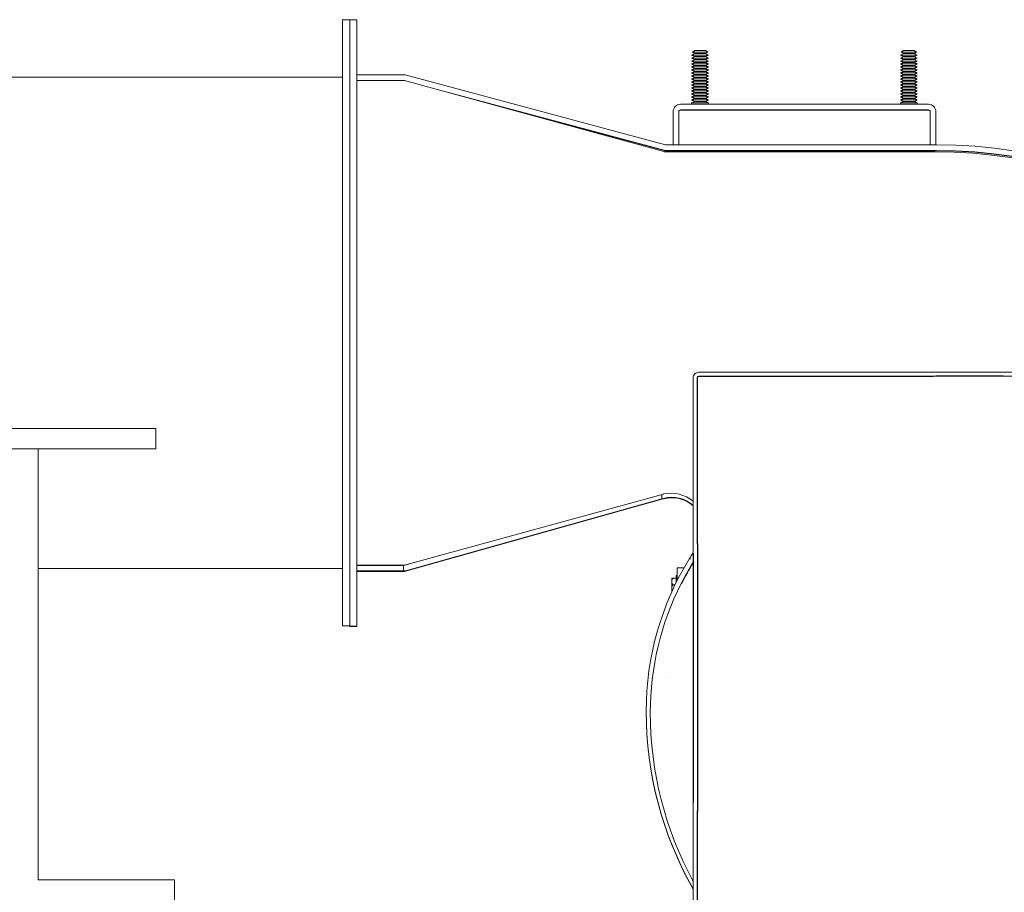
# Model space of a CAD drawing. Header units: inches. Extents: x 1 to 669, y 0 to 417.
# Tile 298 of 317: x 587 to 605, y 257 to 273. Entities that reach past the tile are written whole.
import ezdxf

# ---------------------------------------------------------------- set-up
doc = ezdxf.new("R2010")
doc.units = ezdxf.units.IN
doc.header["$LTSCALE"] = 12
doc.header["$MEASUREMENT"] = 0
doc.layers.get('0').update_dxf_attribs({"linetype": 'CONTINUOUS'})
doc.layers.add('FGR-Removed', color=7, linetype='CONTINUOUS')
doc.layers.add('X', color=1, linetype='CONTINUOUS')

msp = doc.modelspace()

# ---------------------------------------------------------------- linework, layer by layer
at = {"lineweight": 0}
for p, q in [((589.67448, 265.15076), (579.08308, 265.15076)), ((589.67448, 264.77576), (589.67448, 265.15076)), ((579.08308, 264.77576), (589.67448, 264.77576)), ((587.48931, 263.85758), (587.48931, 264.77576)), ((587.48931, 256.77576), (587.48931, 257.23258)), ((587.48931, 256.77576), (590.02125, 256.77576)), ((590.02125, 248.77576), (590.02125, 256.77576))]:
    msp.add_line(p, q, dxfattribs=at)
at = {"layer": 'FGR-Removed', "color": 1}
for p, q in [((605.39535, 266.11945), (604.14581, 266.11945)), ((599.72558, 263.01695), (599.72558, 258.04147)), ((599.64558, 262.83974), (599.64558, 258.21075))]:
    msp.add_line(p, q, dxfattribs=at)
at = {"layer": 'FGR-Removed', "lineweight": 0}
msp.add_line((587.48931, 257.23258), (587.48931, 263.85758), dxfattribs=at)
at = {"layer": 'FGR-Removed', "color": 1}
msp.add_arc((604.15864, 259.90711), 5.29056, 148.543819, 153.466437, dxfattribs=at)
at = {"layer": 'X', "lineweight": 0}
for p, q in [((593.13875, 272.73826), (593.13875, 261.48826)), ((593.27325, 272.73826), (593.13875, 272.73826)), ((593.27325, 272.73826), (593.27325, 266.24849)), ((593.27325, 272.73295), (593.40775, 272.73295)), ((593.40775, 261.48295), (593.40775, 272.73295)), ((599.67325, 272.11008), (599.61725, 272.08232)), ((599.67325, 272.05457), (599.61725, 272.08232)), ((599.62135, 272.08029), (599.61725, 272.07826)), ((599.66915, 272.05253), (599.61725, 272.07826)), ((599.67325, 272.05457), (599.61725, 272.02681)), ((599.67325, 271.99905), (599.61725, 272.02681)), ((599.62135, 272.02478), (599.61725, 272.02274)), ((599.67325, 272.16559), (599.63197, 272.13784)), ((599.67325, 272.11008), (599.63197, 272.13784)), ((599.63499, 272.1358), (599.63197, 272.13377)), ((599.66977, 272.10835), (599.63197, 272.13377)), ((599.77325, 272.16636), (599.67384, 272.1656)), ((599.77325, 272.16636), (599.87265, 272.1656)), ((599.87324, 272.16559), (599.91453, 272.13784)), ((599.87324, 272.11008), (599.91453, 272.13784)), ((599.87324, 272.11008), (599.92924, 272.08232)), ((599.87324, 272.05457), (599.92924, 272.08232)), ((599.87324, 272.05457), (599.92924, 272.02681)), ((599.87324, 271.99905), (599.92924, 272.02681)), ((599.87672, 272.10835), (599.91453, 272.13377)), ((599.87734, 272.05253), (599.92924, 272.07826)), ((599.9115, 272.1358), (599.91453, 272.13377)), ((599.92514, 272.08029), (599.92924, 272.07826)), ((599.92514, 272.02478), (599.92924, 272.02274)), ((603.54825, 272.11008), (603.49225, 272.08232)), ((603.54825, 272.05457), (603.49225, 272.08232)), ((603.49635, 272.08029), (603.49225, 272.07826)), ((603.54415, 272.05253), (603.49225, 272.07826)), ((603.54825, 272.05457), (603.49225, 272.02681)), ((603.54825, 271.99905), (603.49225, 272.02681)), ((603.49635, 272.02478), (603.49225, 272.02274)), ((603.54825, 272.16559), (603.50697, 272.13784)), ((603.54825, 272.11008), (603.50697, 272.13784)), ((603.50999, 272.1358), (603.50697, 272.13377)), ((603.54477, 272.10835), (603.50697, 272.13377)), ((603.64825, 272.16636), (603.54884, 272.1656)), ((603.64825, 272.16636), (603.74765, 272.1656)), ((603.74824, 272.16559), (603.78953, 272.13784)), ((603.74824, 272.11008), (603.78953, 272.13784)), ((603.74824, 272.11008), (603.80424, 272.08232)), ((603.74824, 272.05457), (603.80424, 272.08232)), ((603.74824, 272.05457), (603.80424, 272.02681)), ((603.74824, 271.99905), (603.80424, 272.02681)), ((603.75172, 272.10835), (603.78953, 272.13377)), ((603.75234, 272.05253), (603.80424, 272.07826)), ((603.7865, 272.1358), (603.78953, 272.13377)), ((603.80014, 272.08029), (603.80424, 272.07826)), ((603.80014, 272.02478), (603.80424, 272.02274)), ((599.66915, 271.99702), (599.61725, 272.02274)), ((599.67325, 271.99905), (599.61725, 271.9713)), ((599.67325, 271.94354), (599.61725, 271.9713)), ((599.62135, 271.96926), (599.61725, 271.96723)), ((599.66915, 271.94151), (599.61725, 271.96723)), ((599.67325, 271.94354), (599.61725, 271.91579)), ((599.67325, 271.88803), (599.61725, 271.91579)), ((599.62135, 271.91375), (599.61725, 271.91172)), ((599.66915, 271.88599), (599.61725, 271.91172)), ((599.67325, 271.88803), (599.61725, 271.86027)), ((599.67325, 271.83252), (599.61725, 271.86027)), ((599.62135, 271.85824), (599.61725, 271.8562)), ((599.66915, 271.83048), (599.61725, 271.8562)), ((599.87324, 271.99905), (599.92924, 271.9713)), ((599.87324, 271.94354), (599.92924, 271.9713)), ((599.87324, 271.94354), (599.92924, 271.91579)), ((599.87324, 271.88803), (599.92924, 271.91579)), ((599.87324, 271.88803), (599.92924, 271.86027)), ((599.87324, 271.83252), (599.92924, 271.86027)), ((599.87734, 271.99702), (599.92924, 272.02274)), ((599.87734, 271.94151), (599.92924, 271.96723)), ((599.87734, 271.88599), (599.92924, 271.91172)), ((599.87734, 271.83048), (599.92924, 271.8562)), ((599.92514, 271.96926), (599.92924, 271.96723)), ((599.92514, 271.91375), (599.92924, 271.91172)), ((599.92514, 271.85824), (599.92924, 271.8562)), ((603.54415, 271.99702), (603.49225, 272.02274)), ((603.54825, 271.99905), (603.49225, 271.9713)), ((603.54825, 271.94354), (603.49225, 271.9713)), ((603.49635, 271.96926), (603.49225, 271.96723)), ((603.54415, 271.94151), (603.49225, 271.96723)), ((603.54825, 271.94354), (603.49225, 271.91579)), ((603.54825, 271.88803), (603.49225, 271.91579)), ((603.49635, 271.91375), (603.49225, 271.91172)), ((603.54415, 271.88599), (603.49225, 271.91172)), ((603.54825, 271.88803), (603.49225, 271.86027)), ((603.54825, 271.83252), (603.49225, 271.86027)), ((603.49635, 271.85824), (603.49225, 271.8562)), ((603.54415, 271.83048), (603.49225, 271.8562)), ((603.74824, 271.99905), (603.80424, 271.9713)), ((603.74824, 271.94354), (603.80424, 271.9713)), ((603.74824, 271.94354), (603.80424, 271.91579)), ((603.74824, 271.88803), (603.80424, 271.91579)), ((603.74824, 271.88803), (603.80424, 271.86027)), ((603.74824, 271.83252), (603.80424, 271.86027)), ((603.75234, 271.99702), (603.80424, 272.02274)), ((603.75234, 271.94151), (603.80424, 271.96723)), ((603.75234, 271.88599), (603.80424, 271.91172)), ((603.75234, 271.83048), (603.80424, 271.8562)), ((603.80014, 271.96926), (603.80424, 271.96723)), ((603.80014, 271.91375), (603.80424, 271.91172)), ((603.80014, 271.85824), (603.80424, 271.8562)), ((593.13875, 271.67306), (585.82875, 271.67306)), ((594.26913, 271.71713), (593.40775, 271.71713)), ((594.30429, 271.7125), (599.13468, 270.41777)), ((599.67325, 271.83252), (599.61725, 271.80476)), ((599.67325, 271.777), (599.61725, 271.80476)), ((599.62135, 271.80273), (599.61725, 271.80069)), ((599.66915, 271.77497), (599.61725, 271.80069)), ((599.67325, 271.777), (599.61725, 271.74925)), ((599.67325, 271.72149), (599.61725, 271.74925)), ((599.62135, 271.74721), (599.61725, 271.74518)), ((599.66915, 271.71946), (599.61725, 271.74518)), ((599.67325, 271.72149), (599.61725, 271.69373)), ((599.67325, 271.66598), (599.61725, 271.69373)), ((599.62135, 271.6917), (599.61725, 271.68967)), ((599.66915, 271.66394), (599.61725, 271.68967)), ((599.67325, 271.66598), (599.61725, 271.63822)), ((599.87324, 271.83252), (599.92924, 271.80476)), ((599.87324, 271.777), (599.92924, 271.80476)), ((599.87324, 271.777), (599.92924, 271.74925)), ((599.87324, 271.72149), (599.92924, 271.74925)), ((599.87324, 271.72149), (599.92924, 271.69373)), ((599.87324, 271.66598), (599.92924, 271.69373)), ((599.87324, 271.66598), (599.92924, 271.63822)), ((599.87734, 271.77497), (599.92924, 271.80069)), ((599.87734, 271.71946), (599.92924, 271.74518)), ((599.87734, 271.66394), (599.92924, 271.68967)), ((599.92514, 271.80273), (599.92924, 271.80069)), ((599.92514, 271.74721), (599.92924, 271.74518)), ((599.92514, 271.6917), (599.92924, 271.68967)), ((603.54825, 271.83252), (603.49225, 271.80476)), ((603.54825, 271.777), (603.49225, 271.80476)), ((603.49635, 271.80273), (603.49225, 271.80069)), ((603.54415, 271.77497), (603.49225, 271.80069)), ((603.54825, 271.777), (603.49225, 271.74925)), ((603.54825, 271.72149), (603.49225, 271.74925)), ((603.49635, 271.74721), (603.49225, 271.74518)), ((603.54415, 271.71946), (603.49225, 271.74518)), ((603.54825, 271.72149), (603.49225, 271.69373)), ((603.54825, 271.66598), (603.49225, 271.69373)), ((603.49635, 271.6917), (603.49225, 271.68967)), ((603.54415, 271.66394), (603.49225, 271.68967)), ((603.54825, 271.66598), (603.49225, 271.63822)), ((603.74824, 271.83252), (603.80424, 271.80476)), ((603.74824, 271.777), (603.80424, 271.80476)), ((603.74824, 271.777), (603.80424, 271.74925)), ((603.74824, 271.72149), (603.80424, 271.74925)), ((603.74824, 271.72149), (603.80424, 271.69373)), ((603.74824, 271.66598), (603.80424, 271.69373)), ((603.74824, 271.66598), (603.80424, 271.63822)), ((603.75234, 271.77497), (603.80424, 271.80069)), ((603.75234, 271.71946), (603.80424, 271.74518)), ((603.75234, 271.66394), (603.80424, 271.68967)), ((603.80014, 271.80273), (603.80424, 271.80069)), ((603.80014, 271.74721), (603.80424, 271.74518)), ((603.80014, 271.6917), (603.80424, 271.68967)), ((594.26913, 271.61253), (593.40775, 271.61253)), ((594.26996, 271.61252), (593.40775, 271.61252)), ((594.29061, 271.61162), (599.10304, 270.28974)), ((599.67325, 271.61046), (599.61725, 271.63822)), ((599.62135, 271.63619), (599.61725, 271.63415)), ((599.66915, 271.60843), (599.61725, 271.63415)), ((599.67325, 271.61046), (599.61725, 271.58271)), ((599.67325, 271.55495), (599.61725, 271.58271)), ((599.62135, 271.58067), (599.61725, 271.57864)), ((599.66915, 271.55292), (599.61725, 271.57864)), ((599.67325, 271.55495), (599.61725, 271.5272)), ((599.67325, 271.49944), (599.61725, 271.52719)), ((599.62135, 271.52516), (599.61725, 271.52313)), ((599.66915, 271.4974), (599.61725, 271.52313)), ((599.67325, 271.49944), (599.61725, 271.47168)), ((599.87324, 271.61046), (599.92924, 271.63822)), ((599.87324, 271.61046), (599.92924, 271.58271)), ((599.87324, 271.55495), (599.92924, 271.58271)), ((599.87324, 271.55495), (599.92924, 271.5272)), ((599.87324, 271.49944), (599.92924, 271.52719)), ((599.87324, 271.49944), (599.92924, 271.47168)), ((599.87734, 271.60843), (599.92924, 271.63415)), ((599.87734, 271.55292), (599.92924, 271.57864)), ((599.87734, 271.4974), (599.92924, 271.52313)), ((599.92514, 271.63619), (599.92924, 271.63415)), ((599.92514, 271.58067), (599.92924, 271.57864)), ((599.92514, 271.52516), (599.92924, 271.52313)), ((603.54825, 271.61046), (603.49225, 271.63822)), ((603.49635, 271.63619), (603.49225, 271.63415)), ((603.54415, 271.60843), (603.49225, 271.63415)), ((603.54825, 271.61046), (603.49225, 271.58271)), ((603.54825, 271.55495), (603.49225, 271.58271)), ((603.49635, 271.58067), (603.49225, 271.57864)), ((603.54415, 271.55292), (603.49225, 271.57864)), ((603.54825, 271.55495), (603.49225, 271.5272)), ((603.54825, 271.49944), (603.49225, 271.52719)), ((603.49635, 271.52516), (603.49225, 271.52313)), ((603.54415, 271.4974), (603.49225, 271.52313)), ((603.54825, 271.49944), (603.49225, 271.47168)), ((603.74824, 271.61046), (603.80424, 271.63822)), ((603.74824, 271.61046), (603.80424, 271.58271)), ((603.74824, 271.55495), (603.80424, 271.58271)), ((603.74824, 271.55495), (603.80424, 271.5272)), ((603.74824, 271.49944), (603.80424, 271.52719)), ((603.74824, 271.49944), (603.80424, 271.47168)), ((603.75234, 271.60843), (603.80424, 271.63415)), ((603.75234, 271.55292), (603.80424, 271.57864)), ((603.75234, 271.4974), (603.80424, 271.52313)), ((603.80014, 271.63619), (603.80424, 271.63415)), ((603.80014, 271.58067), (603.80424, 271.57864)), ((603.80014, 271.52516), (603.80424, 271.52313)), ((594.85503, 271.45659), (599.10761, 270.31674)), ((599.67325, 271.44393), (599.61725, 271.47168)), ((599.62135, 271.46965), (599.61725, 271.46761)), ((599.66915, 271.44189), (599.61725, 271.46761)), ((599.67325, 271.44393), (599.61725, 271.41617)), ((599.67325, 271.38841), (599.61725, 271.41617)), ((599.62135, 271.41414), (599.61725, 271.4121)), ((599.66915, 271.38638), (599.61725, 271.4121)), ((599.67325, 271.38841), (599.61725, 271.36066)), ((599.67325, 271.3329), (599.61725, 271.36066)), ((599.62135, 271.35862), (599.61725, 271.35659)), ((599.66915, 271.33087), (599.61725, 271.35659)), ((599.67325, 271.3329), (599.61725, 271.30514)), ((599.67325, 271.27739), (599.61725, 271.30514)), ((599.62135, 271.30311), (599.61725, 271.30108)), ((599.66915, 271.27535), (599.61725, 271.30108)), ((599.87324, 271.44393), (599.92924, 271.47168)), ((599.87324, 271.44393), (599.92924, 271.41617)), ((599.87324, 271.38841), (599.92924, 271.41617)), ((599.87324, 271.38841), (599.92924, 271.36066)), ((599.87324, 271.3329), (599.92924, 271.36066)), ((599.87324, 271.3329), (599.92924, 271.30514)), ((599.87324, 271.27739), (599.92924, 271.30514)), ((599.87734, 271.44189), (599.92924, 271.46761)), ((599.87734, 271.38638), (599.92924, 271.4121)), ((599.87734, 271.33087), (599.92924, 271.35659)), ((599.87734, 271.27535), (599.92924, 271.30108)), ((599.92514, 271.46965), (599.92924, 271.46761)), ((599.92514, 271.41414), (599.92924, 271.4121)), ((599.92514, 271.35862), (599.92924, 271.35659)), ((599.92514, 271.30311), (599.92924, 271.30108)), ((603.54825, 271.44393), (603.49225, 271.47168)), ((603.49635, 271.46965), (603.49225, 271.46761)), ((603.54415, 271.44189), (603.49225, 271.46761)), ((603.54825, 271.44393), (603.49225, 271.41617)), ((603.54825, 271.38841), (603.49225, 271.41617)), ((603.49635, 271.41414), (603.49225, 271.4121)), ((603.54415, 271.38638), (603.49225, 271.4121)), ((603.54825, 271.38841), (603.49225, 271.36066)), ((603.54825, 271.3329), (603.49225, 271.36066)), ((603.49635, 271.35862), (603.49225, 271.35659)), ((603.54415, 271.33087), (603.49225, 271.35659)), ((603.54825, 271.3329), (603.49225, 271.30514)), ((603.54825, 271.27739), (603.49225, 271.30514)), ((603.49635, 271.30311), (603.49225, 271.30108)), ((603.54415, 271.27535), (603.49225, 271.30108)), ((603.74824, 271.44393), (603.80424, 271.47168)), ((603.74824, 271.44393), (603.80424, 271.41617)), ((603.74824, 271.38841), (603.80424, 271.41617)), ((603.74824, 271.38841), (603.80424, 271.36066)), ((603.74824, 271.3329), (603.80424, 271.36066)), ((603.74824, 271.3329), (603.80424, 271.30514)), ((603.74824, 271.27739), (603.80424, 271.30514)), ((603.75234, 271.44189), (603.80424, 271.46761)), ((603.75234, 271.38638), (603.80424, 271.4121)), ((603.75234, 271.33087), (603.80424, 271.35659)), ((603.75234, 271.27535), (603.80424, 271.30108)), ((603.80014, 271.46965), (603.80424, 271.46761)), ((603.80014, 271.41414), (603.80424, 271.4121)), ((603.80014, 271.35862), (603.80424, 271.35659)), ((603.80014, 271.30311), (603.80424, 271.30108)), ((599.10761, 270.30985), (595.97418, 271.14918)), ((599.4091, 271.16777), (604.0124, 271.16777)), ((599.67325, 271.27739), (599.61725, 271.24963)), ((599.67325, 271.22187), (599.61725, 271.24963)), ((599.62135, 271.2476), (599.61725, 271.24556)), ((599.66915, 271.21984), (599.61725, 271.24556)), ((599.67325, 271.22187), (599.61725, 271.19412)), ((599.61725, 271.19412), (599.61725, 271.16777)), ((599.87324, 271.27739), (599.92924, 271.24963)), ((599.87324, 271.22187), (599.92924, 271.24963)), ((599.87324, 271.22187), (599.92924, 271.19412)), ((599.87734, 271.21984), (599.92924, 271.24556)), ((599.92514, 271.2476), (599.92924, 271.24556)), ((599.92925, 271.19412), (599.92925, 271.16777)), ((603.54825, 271.27739), (603.49225, 271.24963)), ((603.54825, 271.22187), (603.49225, 271.24963)), ((603.49635, 271.2476), (603.49225, 271.24556)), ((603.54415, 271.21984), (603.49225, 271.24556)), ((603.54825, 271.22187), (603.49225, 271.19412)), ((603.49225, 271.19412), (603.49225, 271.16777)), ((603.74824, 271.27739), (603.80424, 271.24963)), ((603.74824, 271.22187), (603.80424, 271.24963)), ((603.74824, 271.22187), (603.80424, 271.19412)), ((603.75234, 271.21984), (603.80424, 271.24556)), ((603.80014, 271.2476), (603.80424, 271.24556)), ((603.80425, 271.19412), (603.80425, 271.16777)), ((599.27325, 270.41777), (599.27325, 271.03192)), ((599.37785, 270.41777), (599.37785, 271.03192)), ((599.4091, 271.06317), (604.0124, 271.06317)), ((599.4091, 271.05629), (604.0124, 271.05629)), ((604.04365, 271.03192), (604.04365, 270.41777)), ((604.14825, 271.03192), (604.14825, 270.41777)), ((599.14274, 270.41671), (604.15864, 270.41671)), ((599.27325, 270.41777), (599.27325, 270.41671)), ((599.27325, 270.41777), (599.37785, 270.41777)), ((599.37785, 270.41777), (599.37785, 270.41671)), ((604.04365, 270.41777), (604.14825, 270.41777)), ((604.04365, 270.41777), (604.04365, 270.41671)), ((604.14825, 270.41777), (604.14825, 270.41671)), ((604.13008, 270.28603), (599.10958, 270.28603)), ((599.14274, 270.31211), (604.15864, 270.31211)), ((599.14274, 270.30523), (604.15864, 270.30523)), ((593.27325, 261.48295), (593.27325, 266.24849)), ((609.79088, 266.19415), (599.75028, 266.19415)), ((599.64558, 266.08945), (599.64558, 262.84766)), ((599.72028, 266.08945), (599.72028, 263.00617)), ((599.72558, 266.11415), (599.72558, 263.01695)), ((604.10009, 266.11415), (599.72558, 266.11415)), ((604.14581, 266.11945), (599.75028, 266.11945)), ((609.79088, 266.11945), (605.39535, 266.11945)), ((599.09553, 263.93451), (594.29055, 262.61342)), ((599.06583, 263.84373), (594.33045, 262.51441)), ((594.33045, 262.50668), (599.06583, 263.83684)), ((599.06583, 263.92634), (599.06583, 263.84373)), ((599.09462, 263.85181), (599.06583, 263.84373)), ((599.06583, 263.83684), (599.09462, 263.84492)), ((599.10209, 263.93825), (599.10209, 263.93824)), ((599.5771, 262.73805), (599.59317, 262.72813)), ((599.5771, 262.73805), (599.59317, 262.72813)), ((593.13875, 262.55346), (587.48931, 262.55346)), ((593.40775, 262.61253), (594.2699, 262.61252)), ((593.40775, 262.61243), (594.2699, 262.61243)), ((594.26838, 262.61046), (593.40775, 262.61046)), ((594.26838, 262.50586), (594.26838, 262.61046)), ((594.2699, 262.61243), (594.2699, 262.61252)), ((594.56127, 262.68785), (594.30217, 262.61512)), ((599.34679, 262.56413), (599.34679, 262.32596)), ((599.47409, 262.56413), (599.34679, 262.56413)), ((594.26838, 262.50586), (593.40775, 262.50586)), ((594.26838, 262.49813), (593.40775, 262.49813)), ((599.24929, 262.31066), (599.24929, 262.37014)), ((599.27628, 262.37313), (599.32829, 262.37313)), ((599.32829, 262.2888), (599.32829, 262.42207)), ((599.32829, 262.42207), (599.34679, 262.42207)), ((599.24929, 262.18566), (599.24929, 262.31066)), ((599.24929, 262.12605), (599.24929, 262.18566)), ((599.27628, 262.24819), (599.30848, 262.24819)), ((599.24929, 262.126), (599.24929, 262.12605)), ((599.24929, 262.12406), (599.24929, 262.126)), ((599.24929, 262.12401), (599.24929, 262.12406)), ((593.27325, 261.48826), (593.13875, 261.48826)), ((593.27325, 261.47356), (593.27325, 261.48295)), ((593.27325, 261.48295), (593.40775, 261.48295)), ((593.27325, 261.47356), (593.40775, 261.47356)), ((593.40775, 261.47356), (593.40775, 261.48295)), ((599.14558, 260.52915), (599.14558, 260.52926)), ((598.77304, 259.90711), (598.77304, 259.90023)), ((598.84908, 259.87903), (598.84908, 259.87903)), ((599.64558, 258.21075), (599.64558, 254.94499)), ((599.72028, 258.05224), (599.72028, 254.94499)), ((599.72558, 258.04147), (599.72558, 254.94499))]:
    msp.add_line(p, q, dxfattribs=at)
for centre, major_axis, ratio, start_param, end_param in [((599.77325, 272.08232), (-0.156, 0), 0.00083443, -1.57079633, 0.00168363), ((599.77325, 272.02681), (-0.156, 0), 0.00083443, -1.57079633, 0.00168363), ((599.77325, 272.07826), (-0.156, 0), 0.00083443, -0.32414271, 0.00168363), ((599.77325, 272.13784), (-0.14128, 0), 0.00083443, -1.57079633, 0.00124112), ((599.77325, 272.13377), (-0.14128, 0), 0.00083443, -0.29247667, 0.00124112), ((599.77325, 272.16559), (-0.1, 0), 0.00083443, -1.57079633, -0.00124112), ((599.77325, 272.11008), (-0.1, 0), 0.00083443, -1.57079633, -0.00168363), ((599.77325, 272.05457), (-0.1, 0), 0.00083443, -1.57079633, -0.00168363), ((599.77325, 272.16559), (0.1, 0), 0.00083443, 0.00124112, 1.57079633), ((599.77325, 272.13784), (0.14128, 0), 0.00083443, -0.00124112, 1.57079633), ((599.77325, 272.11008), (0.1, 0), 0.00083443, 0.00168363, 1.57079633), ((599.77325, 272.08232), (0.156, 0), 0.00083443, -0.00168363, 1.57079633), ((599.77325, 272.05457), (0.1, 0), 0.00083443, 0.00168363, 1.57079633), ((599.77325, 272.02681), (0.156, 0), 0.00083443, -0.00168363, 1.57079633), ((599.77325, 272.13377), (0.14128, 0), 0.00083443, -0.00124112, 0.29247667), ((599.77325, 272.07826), (0.156, 0), 0.00083443, -0.00168363, 0.32414271), ((603.64825, 272.08232), (-0.156, 0), 0.00083443, -1.57079633, 0.00168363), ((603.64825, 272.02681), (-0.156, 0), 0.00083443, -1.57079633, 0.00168363), ((603.64825, 272.07826), (-0.156, 0), 0.00083443, -0.32414271, 0.00168363), ((603.64825, 272.13784), (-0.14128, 0), 0.00083443, -1.57079633, 0.00124112), ((603.64825, 272.13377), (-0.14128, 0), 0.00083443, -0.29247667, 0.00124112), ((603.64825, 272.16559), (-0.1, 0), 0.00083443, -1.57079633, -0.00124112), ((603.64825, 272.11008), (-0.1, 0), 0.00083443, -1.57079633, -0.00168363), ((603.64825, 272.05457), (-0.1, 0), 0.00083443, -1.57079633, -0.00168363), ((603.64825, 272.16559), (0.1, 0), 0.00083443, 0.00124112, 1.57079633), ((603.64825, 272.13784), (0.14128, 0), 0.00083443, -0.00124112, 1.57079633), ((603.64825, 272.11008), (0.1, 0), 0.00083443, 0.00168363, 1.57079633), ((603.64825, 272.08232), (0.156, 0), 0.00083443, -0.00168363, 1.57079633), ((603.64825, 272.05457), (0.1, 0), 0.00083443, 0.00168363, 1.57079633), ((603.64825, 272.02681), (0.156, 0), 0.00083443, -0.00168363, 1.57079633), ((603.64825, 272.13377), (0.14128, 0), 0.00083443, -0.00124112, 0.29247667), ((603.64825, 272.07826), (0.156, 0), 0.00083443, -0.00168363, 0.32414271), ((599.77325, 271.9713), (-0.156, 0), 0.00083443, -1.57079633, 0.00168363), ((599.77325, 271.91579), (-0.156, 0), 0.00083443, -1.57079633, 0.00168363), ((599.77325, 271.86027), (-0.156, 0), 0.00083443, -1.57079633, 0.00168363), ((599.77325, 272.02274), (-0.156, 0), 0.00083443, -0.32414271, 0.00168363), ((599.77325, 271.96723), (-0.156, 0), 0.00083443, -0.32414271, 0.00168363), ((599.77325, 271.91172), (-0.156, 0), 0.00083443, -0.32414271, 0.00168363), ((599.77325, 271.8562), (-0.156, 0), 0.00083443, -0.32414271, 0.00168363), ((599.77325, 271.99905), (-0.1, 0), 0.00083443, -1.57079633, -0.00168363), ((599.77325, 271.94354), (-0.1, 0), 0.00083443, -1.57079633, -0.00168363), ((599.77325, 271.88803), (-0.1, 0), 0.00083443, -1.57079633, -0.00168363), ((599.77325, 271.99905), (0.1, 0), 0.00083443, 0.00168363, 1.57079633), ((599.77325, 271.9713), (0.156, 0), 0.00083443, -0.00168363, 1.57079633), ((599.77325, 271.94354), (0.1, 0), 0.00083443, 0.00168363, 1.57079633), ((599.77325, 271.91579), (0.156, 0), 0.00083443, -0.00168363, 1.57079633), ((599.77325, 271.88803), (0.1, 0), 0.00083443, 0.00168363, 1.57079633), ((599.77325, 271.86027), (0.156, 0), 0.00083443, -0.00168363, 1.57079633), ((599.77325, 272.02274), (0.156, 0), 0.00083443, -0.00168363, 0.32414271), ((599.77325, 271.96723), (0.156, 0), 0.00083443, -0.00168363, 0.32414271), ((599.77325, 271.91172), (0.156, 0), 0.00083443, -0.00168363, 0.32414271), ((599.77325, 271.8562), (0.156, 0), 0.00083443, -0.00168363, 0.32414271), ((603.64825, 271.9713), (-0.156, 0), 0.00083443, -1.57079633, 0.00168363), ((603.64825, 271.91579), (-0.156, 0), 0.00083443, -1.57079633, 0.00168363), ((603.64825, 271.86027), (-0.156, 0), 0.00083443, -1.57079633, 0.00168363), ((603.64825, 272.02274), (-0.156, 0), 0.00083443, -0.32414271, 0.00168363), ((603.64825, 271.96723), (-0.156, 0), 0.00083443, -0.32414271, 0.00168363), ((603.64825, 271.91172), (-0.156, 0), 0.00083443, -0.32414271, 0.00168363), ((603.64825, 271.8562), (-0.156, 0), 0.00083443, -0.32414271, 0.00168363), ((603.64825, 271.99905), (-0.1, 0), 0.00083443, -1.57079633, -0.00168363), ((603.64825, 271.94354), (-0.1, 0), 0.00083443, -1.57079633, -0.00168363), ((603.64825, 271.88803), (-0.1, 0), 0.00083443, -1.57079633, -0.00168363), ((603.64825, 271.99905), (0.1, 0), 0.00083443, 0.00168363, 1.57079633), ((603.64825, 271.9713), (0.156, 0), 0.00083443, -0.00168363, 1.57079633), ((603.64825, 271.94354), (0.1, 0), 0.00083443, 0.00168363, 1.57079633), ((603.64825, 271.91579), (0.156, 0), 0.00083443, -0.00168363, 1.57079633), ((603.64825, 271.88803), (0.1, 0), 0.00083443, 0.00168363, 1.57079633), ((603.64825, 271.86027), (0.156, 0), 0.00083443, -0.00168363, 1.57079633), ((603.64825, 272.02274), (0.156, 0), 0.00083443, -0.00168363, 0.32414271), ((603.64825, 271.96723), (0.156, 0), 0.00083443, -0.00168363, 0.32414271), ((603.64825, 271.91172), (0.156, 0), 0.00083443, -0.00168363, 0.32414271), ((603.64825, 271.8562), (0.156, 0), 0.00083443, -0.00168363, 0.32414271), ((594.27324, 271.61252), (-0.11819, 0.01556), 0.87522595, -1.72006243, -1.42145779), ((599.77325, 271.80476), (-0.156, 0), 0.00083443, -1.57079633, 0.00168363), ((599.77325, 271.74925), (-0.156, 0), 0.00083443, -1.57079633, 0.00168363), ((599.77325, 271.69373), (-0.156, 0), 0.00083443, -1.57079633, 0.00168363), ((599.77325, 271.80069), (-0.156, 0), 0.00083443, -0.32414271, 0.00168363), ((599.77325, 271.74518), (-0.156, 0), 0.00083443, -0.32414271, 0.00168363), ((599.77325, 271.68967), (-0.156, 0), 0.00083443, -0.32414271, 0.00168363), ((599.77325, 271.83252), (-0.1, 0), 0.00083443, -1.57079633, -0.00168363), ((599.77325, 271.777), (-0.1, 0), 0.00083443, -1.57079633, -0.00168363), ((599.77325, 271.72149), (-0.1, 0), 0.00083443, -1.57079633, -0.00168363), ((599.77325, 271.66598), (-0.1, 0), 0.00083443, -1.57079633, -0.00168363), ((599.77325, 271.83252), (0.1, 0), 0.00083443, 0.00168363, 1.57079633), ((599.77325, 271.80476), (0.156, 0), 0.00083443, -0.00168363, 1.57079633), ((599.77325, 271.777), (0.1, 0), 0.00083443, 0.00168363, 1.57079633), ((599.77325, 271.74925), (0.156, 0), 0.00083443, -0.00168363, 1.57079633), ((599.77325, 271.72149), (0.1, 0), 0.00083443, 0.00168363, 1.57079633), ((599.77325, 271.69373), (0.156, 0), 0.00083443, -0.00168363, 1.57079633), ((599.77325, 271.66598), (0.1, 0), 0.00083443, 0.00168363, 1.57079633), ((599.77325, 271.80069), (0.156, 0), 0.00083443, -0.00168363, 0.32414271), ((599.77325, 271.74518), (0.156, 0), 0.00083443, -0.00168363, 0.32414271), ((599.77325, 271.68967), (0.156, 0), 0.00083443, -0.00168363, 0.32414271), ((603.64825, 271.80476), (-0.156, 0), 0.00083443, -1.57079633, 0.00168363), ((603.64825, 271.74925), (-0.156, 0), 0.00083443, -1.57079633, 0.00168363), ((603.64825, 271.69373), (-0.156, 0), 0.00083443, -1.57079633, 0.00168363), ((603.64825, 271.80069), (-0.156, 0), 0.00083443, -0.32414271, 0.00168363), ((603.64825, 271.74518), (-0.156, 0), 0.00083443, -0.32414271, 0.00168363), ((603.64825, 271.68967), (-0.156, 0), 0.00083443, -0.32414271, 0.00168363), ((603.64825, 271.83252), (-0.1, 0), 0.00083443, -1.57079633, -0.00168363), ((603.64825, 271.777), (-0.1, 0), 0.00083443, -1.57079633, -0.00168363), ((603.64825, 271.72149), (-0.1, 0), 0.00083443, -1.57079633, -0.00168363), ((603.64825, 271.66598), (-0.1, 0), 0.00083443, -1.57079633, -0.00168363), ((603.64825, 271.83252), (0.1, 0), 0.00083443, 0.00168363, 1.57079633), ((603.64825, 271.80476), (0.156, 0), 0.00083443, -0.00168363, 1.57079633), ((603.64825, 271.777), (0.1, 0), 0.00083443, 0.00168363, 1.57079633), ((603.64825, 271.74925), (0.156, 0), 0.00083443, -0.00168363, 1.57079633), ((603.64825, 271.72149), (0.1, 0), 0.00083443, 0.00168363, 1.57079633), ((603.64825, 271.69373), (0.156, 0), 0.00083443, -0.00168363, 1.57079633), ((603.64825, 271.66598), (0.1, 0), 0.00083443, 0.00168363, 1.57079633), ((603.64825, 271.80069), (0.156, 0), 0.00083443, -0.00168363, 0.32414271), ((603.64825, 271.74518), (0.156, 0), 0.00083443, -0.00168363, 0.32414271), ((603.64825, 271.68967), (0.156, 0), 0.00083443, -0.00168363, 0.32414271), ((599.77325, 271.63822), (-0.156, 0), 0.00083443, -1.57079633, 0.00168363), ((599.77325, 271.58271), (-0.156, 0), 0.00083443, -1.57079633, 0.00168363), ((599.77325, 271.52719), (-0.156, 0), 0.00083443, -1.57079633, 0.00168363), ((599.77325, 271.63415), (-0.156, 0), 0.00083443, -0.32414271, 0.00168363), ((599.77325, 271.57864), (-0.156, 0), 0.00083443, -0.32414271, 0.00168363), ((599.77325, 271.52313), (-0.156, 0), 0.00083443, -0.32414271, 0.00168363), ((599.77325, 271.61046), (-0.1, 0), 0.00083443, -1.57079633, -0.00168363), ((599.77325, 271.55495), (-0.1, 0), 0.00083443, -1.57079633, -0.00168363), ((599.77325, 271.49944), (-0.1, 0), 0.00083443, -1.57079633, -0.00168363), ((599.77325, 271.63822), (0.156, 0), 0.00083443, -0.00168363, 1.57079633), ((599.77325, 271.61046), (0.1, 0), 0.00083443, 0.00168363, 1.57079633), ((599.77325, 271.58271), (0.156, 0), 0.00083443, -0.00168363, 1.57079633), ((599.77325, 271.55495), (0.1, 0), 0.00083443, 0.00168363, 1.57079633), ((599.77325, 271.52719), (0.156, 0), 0.00083443, -0.00168363, 1.57079633), ((599.77325, 271.49944), (0.1, 0), 0.00083443, 0.00168363, 1.57079633), ((599.77325, 271.63415), (0.156, 0), 0.00083443, -0.00168363, 0.32414271), ((599.77325, 271.57864), (0.156, 0), 0.00083443, -0.00168363, 0.32414271), ((599.77325, 271.52313), (0.156, 0), 0.00083443, -0.00168363, 0.32414271), ((603.64825, 271.63822), (-0.156, 0), 0.00083443, -1.57079633, 0.00168363), ((603.64825, 271.58271), (-0.156, 0), 0.00083443, -1.57079633, 0.00168363), ((603.64825, 271.52719), (-0.156, 0), 0.00083443, -1.57079633, 0.00168363), ((603.64825, 271.63415), (-0.156, 0), 0.00083443, -0.32414271, 0.00168363), ((603.64825, 271.57864), (-0.156, 0), 0.00083443, -0.32414271, 0.00168363), ((603.64825, 271.52313), (-0.156, 0), 0.00083443, -0.32414271, 0.00168363), ((603.64825, 271.61046), (-0.1, 0), 0.00083443, -1.57079633, -0.00168363), ((603.64825, 271.55495), (-0.1, 0), 0.00083443, -1.57079633, -0.00168363), ((603.64825, 271.49944), (-0.1, 0), 0.00083443, -1.57079633, -0.00168363), ((603.64825, 271.63822), (0.156, 0), 0.00083443, -0.00168363, 1.57079633), ((603.64825, 271.61046), (0.1, 0), 0.00083443, 0.00168363, 1.57079633), ((603.64825, 271.58271), (0.156, 0), 0.00083443, -0.00168363, 1.57079633), ((603.64825, 271.55495), (0.1, 0), 0.00083443, 0.00168363, 1.57079633), ((603.64825, 271.52719), (0.156, 0), 0.00083443, -0.00168363, 1.57079633), ((603.64825, 271.49944), (0.1, 0), 0.00083443, 0.00168363, 1.57079633), ((603.64825, 271.63415), (0.156, 0), 0.00083443, -0.00168363, 0.32414271), ((603.64825, 271.57864), (0.156, 0), 0.00083443, -0.00168363, 0.32414271), ((603.64825, 271.52313), (0.156, 0), 0.00083443, -0.00168363, 0.32414271), ((599.77325, 271.47168), (-0.156, 0), 0.00083443, -1.57079633, 0.00168363), ((599.77325, 271.41617), (-0.156, 0), 0.00083443, -1.57079633, 0.00168363), ((599.77325, 271.36066), (-0.156, 0), 0.00083443, -1.57079633, 0.00168363), ((599.77325, 271.30514), (-0.156, 0), 0.00083443, -1.57079633, 0.00168363), ((599.77325, 271.46761), (-0.156, 0), 0.00083443, -0.32414271, 0.00168363), ((599.77325, 271.4121), (-0.156, 0), 0.00083443, -0.32414271, 0.00168363), ((599.77325, 271.35659), (-0.156, 0), 0.00083443, -0.32414271, 0.00168363), ((599.77325, 271.30108), (-0.156, 0), 0.00083443, -0.32414271, 0.00168363), ((599.77325, 271.44393), (-0.1, 0), 0.00083443, -1.57079633, -0.00168363), ((599.77325, 271.38841), (-0.1, 0), 0.00083443, -1.57079633, -0.00168363), ((599.77325, 271.3329), (-0.1, 0), 0.00083443, -1.57079633, -0.00168363), ((599.77325, 271.47168), (0.156, 0), 0.00083443, -0.00168363, 1.57079633), ((599.77325, 271.44393), (0.1, 0), 0.00083443, 0.00168363, 1.57079633), ((599.77325, 271.41617), (0.156, 0), 0.00083443, -0.00168363, 1.57079633), ((599.77325, 271.38841), (0.1, 0), 0.00083443, 0.00168363, 1.57079633), ((599.77325, 271.36066), (0.156, 0), 0.00083443, -0.00168363, 1.57079633), ((599.77325, 271.3329), (0.1, 0), 0.00083443, 0.00168363, 1.57079633), ((599.77325, 271.30514), (0.156, 0), 0.00083443, -0.00168363, 1.57079633), ((599.77325, 271.46761), (0.156, 0), 0.00083443, -0.00168363, 0.32414271), ((599.77325, 271.4121), (0.156, 0), 0.00083443, -0.00168363, 0.32414271), ((599.77325, 271.35659), (0.156, 0), 0.00083443, -0.00168363, 0.32414271), ((599.77325, 271.30108), (0.156, 0), 0.00083443, -0.00168363, 0.32414271), ((603.64825, 271.47168), (-0.156, 0), 0.00083443, -1.57079633, 0.00168363), ((603.64825, 271.41617), (-0.156, 0), 0.00083443, -1.57079633, 0.00168363), ((603.64825, 271.36066), (-0.156, 0), 0.00083443, -1.57079633, 0.00168363), ((603.64825, 271.30514), (-0.156, 0), 0.00083443, -1.57079633, 0.00168363), ((603.64825, 271.46761), (-0.156, 0), 0.00083443, -0.32414271, 0.00168363), ((603.64825, 271.4121), (-0.156, 0), 0.00083443, -0.32414271, 0.00168363), ((603.64825, 271.35659), (-0.156, 0), 0.00083443, -0.32414271, 0.00168363), ((603.64825, 271.30108), (-0.156, 0), 0.00083443, -0.32414271, 0.00168363), ((603.64825, 271.44393), (-0.1, 0), 0.00083443, -1.57079633, -0.00168363), ((603.64825, 271.38841), (-0.1, 0), 0.00083443, -1.57079633, -0.00168363), ((603.64825, 271.3329), (-0.1, 0), 0.00083443, -1.57079633, -0.00168363), ((603.64825, 271.47168), (0.156, 0), 0.00083443, -0.00168363, 1.57079633), ((603.64825, 271.44393), (0.1, 0), 0.00083443, 0.00168363, 1.57079633), ((603.64825, 271.41617), (0.156, 0), 0.00083443, -0.00168363, 1.57079633), ((603.64825, 271.38841), (0.1, 0), 0.00083443, 0.00168363, 1.57079633), ((603.64825, 271.36066), (0.156, 0), 0.00083443, -0.00168363, 1.57079633), ((603.64825, 271.3329), (0.1, 0), 0.00083443, 0.00168363, 1.57079633), ((603.64825, 271.30514), (0.156, 0), 0.00083443, -0.00168363, 1.57079633), ((603.64825, 271.46761), (0.156, 0), 0.00083443, -0.00168363, 0.32414271), ((603.64825, 271.4121), (0.156, 0), 0.00083443, -0.00168363, 0.32414271), ((603.64825, 271.35659), (0.156, 0), 0.00083443, -0.00168363, 0.32414271), ((603.64825, 271.30108), (0.156, 0), 0.00083443, -0.00168363, 0.32414271), ((599.77325, 271.24963), (-0.156, 0), 0.00083443, -1.57079633, 0.00168363), ((599.77325, 271.24556), (-0.156, 0), 0.00083443, -0.32414271, 0.00168363), ((599.77325, 271.19412), (-0.156, 0), 0.00083443, -1.57079633, 0), ((599.77325, 271.27739), (-0.1, 0), 0.00083443, -1.57079633, -0.00168363), ((599.77325, 271.22187), (-0.1, 0), 0.00083443, -1.57079633, -0.00168363), ((599.77325, 271.27739), (0.1, 0), 0.00083443, 0.00168363, 1.57079633), ((599.77325, 271.24963), (0.156, 0), 0.00083443, -0.00168363, 1.57079633), ((599.77325, 271.22187), (0.1, 0), 0.00083443, 0.00168363, 1.57079633), ((599.77325, 271.19412), (0.156, 0), 0.00083443, 0, 1.57079633), ((599.77325, 271.24556), (0.156, 0), 0.00083443, -0.00168363, 0.32414271), ((603.64825, 271.24963), (-0.156, 0), 0.00083443, -1.57079633, 0.00168363), ((603.64825, 271.24556), (-0.156, 0), 0.00083443, -0.32414271, 0.00168363), ((603.64825, 271.19412), (-0.156, 0), 0.00083443, -1.57079633, 0), ((603.64825, 271.27739), (-0.1, 0), 0.00083443, -1.57079633, -0.00168363), ((603.64825, 271.22187), (-0.1, 0), 0.00083443, -1.57079633, -0.00168363), ((603.64825, 271.27739), (0.1, 0), 0.00083443, 0.00168363, 1.57079633), ((603.64825, 271.24963), (0.156, 0), 0.00083443, -0.00168363, 1.57079633), ((603.64825, 271.22187), (0.1, 0), 0.00083443, 0.00168363, 1.57079633), ((603.64825, 271.19412), (0.156, 0), 0.00083443, 0, 1.57079633), ((603.64825, 271.24556), (0.156, 0), 0.00083443, -0.00168363, 0.32414271), ((599.77325, 271.06176), (0.125, 0), 0.00083443, -4.71238898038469, 1.570796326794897), ((599.77325, 271.05769), (0.125, 0), 0.00083443, -4.71238898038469, 1.570796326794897), ((603.64825, 271.06176), (0.125, 0), 0.00083443, -4.71238898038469, 1.570796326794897), ((603.64825, 271.05769), (0.125, 0), 0.00083443, -4.71238898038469, 1.570796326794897), ((604.15864, 261.18811), (9.2286, 0), 0.99999965, 0.35117268, 1.57079633), ((599.13863, 270.40974), (-0.11808, 0.01554), 0.87522783, 1.42145717, 1.72006193), ((604.15864, 261.18811), (9.124, 0), 0.99999965, 0.35538835, 1.57079633), ((599.75028, 266.08945), (-0.1047, 0), 0.99999965, -1.57079633, 0), ((599.75028, 266.08945), (-0.03, 0), 0.99999965, -1.57079633, 0), ((599.75028, 266.07986), (-0.03, 0), 0.99999965, -0.60353697, 0), ((599.25223, 263.29052), (-0.583, 0), 0.99999965, -2.31135261, -1.29703777), ((599.22385, 263.26191), (-0.68721, 0), 0.99999965, -2.23151469, -1.39266809), ((599.22385, 263.26191), (-0.68721, 0), 0.99999965, -2.3892602, -2.37804102), ((599.25223, 263.29052), (-0.583, 0), 0.99999965, -2.51822956, -2.50282126), ((604.15864, 259.90711), (-5.3856, 0), 0.99999965, -0.55347881, 0), ((594.26838, 262.72773), (-0.16267, -0.16204), 0.9999113, 0.78738266, 1.06114121), ((599.35929, 262.24809), (-0.1643, 0), 0.99999965, -0.86451743, -0.83727669), ((599.35929, 262.18566), (-0.11, 0), 0.86644232, -0.71561258, 0), ((599.35929, 262.18566), (-0.11, 0), 0.86644232, 0, 0.44315129), ((599.35929, 262.24809), (0.1643, 0), 0.99999965, -2.30431649, -2.29209056), ((599.35929, 262.24611), (0.1643, 0), 0.99999965, -2.30431673, -2.29729824), ((605.43964, 259.90711), (-6.6666, 0), 0.99999965, 0, 0.51738171)]:
    msp.add_ellipse(centre, major_axis=major_axis, ratio=ratio, start_param=start_param, end_param=end_param, dxfattribs=at)
at = {"layer": 'X', "lineweight": 0, "extrusion": (2.49469e-16, -9.22531e-18, -1)}
msp.add_ellipse((594.26994, 271.61193), major_axis=(0.19723, -0.00855), ratio=0.00298457, start_param=-1.57081524, end_param=-1.46592111, dxfattribs=at)
at = {"layer": 'X', "lineweight": 0, "extrusion": (2.4987e-16, -4.15431e-32, -1)}
msp.add_ellipse((599.4091, 271.03192), major_axis=(-0.13585, 0), ratio=0.99999965, start_param=0, end_param=1.57079633, dxfattribs=at)
at = {"layer": 'X', "lineweight": 0, "extrusion": (2.4987e-16, 1.30384e-29, -1)}
msp.add_ellipse((604.0124, 271.03192), major_axis=(0.13585, 0), ratio=0.99999965, start_param=-1.57079633, end_param=0, dxfattribs=at)
at = {"layer": 'X', "lineweight": 0, "extrusion": (2.4987e-16, -1.13611e-28, -1)}
msp.add_ellipse((599.4091, 271.03192), major_axis=(-0.03125, 0), ratio=0.99999965, start_param=0, end_param=1.57079633, dxfattribs=at)
at = {"layer": 'X', "lineweight": 0, "extrusion": (2.4987e-16, -1.13658e-28, -1)}
msp.add_ellipse((599.4091, 271.02504), major_axis=(-0.03125, 0), ratio=0.99999965, start_param=0, end_param=1.57079633, dxfattribs=at)
at = {"layer": 'X', "lineweight": 0, "extrusion": (2.4987e-16, -1.70472e-28, -1)}
for centre in [(604.0124, 271.03192), (604.0124, 271.02504)]:
    msp.add_ellipse(centre, major_axis=(0.03125, 0), ratio=0.99999965, start_param=-1.57079633, end_param=0, dxfattribs=at)
at = {"layer": 'X', "lineweight": 0, "extrusion": (2.49754e-16, 3.46253e-20, -1)}
msp.add_ellipse((599.13863, 270.41662), major_axis=(-0.11808, 0.01555), ratio=0.87522558, start_param=-1.72013481, end_param=-1.42153005, dxfattribs=at)
at = {"layer": 'X', "lineweight": 0, "extrusion": (2.4987e-16, 1.6393e-31, -1)}
msp.add_ellipse((604.13008, 261.16103), major_axis=(9.125, 0), ratio=0.99999965, start_param=-1.57079633, end_param=-0.35851936, dxfattribs=at)
at = {"layer": 'X', "lineweight": 0, "extrusion": (2.4987e-16, 1.63951e-31, -1)}
msp.add_ellipse((604.15864, 261.18123), major_axis=(9.124, 0), ratio=0.99999965, start_param=-1.57079633, end_param=-0.35619351, dxfattribs=at)
at = {"layer": 'X', "lineweight": 0, "extrusion": (2.49844e-16, 4.04988e-20, -1)}
msp.add_ellipse((599.25223, 263.28363), major_axis=(0.583, 0), ratio=0.99999965, start_param=-1.84455488, end_param=-0.83024004, dxfattribs=at)
at = {"layer": 'X', "lineweight": 0, "extrusion": (2.49834e-16, -1.00732e-20, -1)}
msp.add_ellipse((599.25223, 263.28363), major_axis=(0.583, 0), ratio=0.99999965, start_param=-0.63877119, end_param=-0.6233629, dxfattribs=at)
at = {"layer": 'X', "lineweight": 0, "extrusion": (2.49869e-16, -1.59943e-20, -1)}
msp.add_ellipse((604.159, 259.90694), major_axis=(5.386, 0), ratio=0.99999965, start_param=-2.58812141, end_param=-2.56522649, dxfattribs=at)
at = {"layer": 'X', "lineweight": 0, "extrusion": (2.498e-16, -5.1769e-31, -1)}
msp.add_ellipse((594.26838, 262.73546), major_axis=(-0.08856, 0.08822), ratio=0.9999113, start_param=-2.62796855, end_param=-2.35421, dxfattribs=at)
at = {"layer": 'X', "lineweight": 0, "extrusion": (-4.67806e-16, 1.64298e-14, -1)}
msp.add_ellipse((594.26988, 262.61283), major_axis=(-0.19723, -0.00856), ratio=0.00156811, start_param=-1.6757328, end_param=-1.57083898, dxfattribs=at)
at = {"layer": 'X', "lineweight": 0, "extrusion": (2.56884e-16, -7.39557e-32, -1)}
msp.add_ellipse((594.26838, 262.73546), major_axis=(-0.16267, 0.16204), ratio=0.9999113, start_param=-2.62796855, end_param=-2.35421, dxfattribs=at)
at = {"layer": 'X', "lineweight": 0, "extrusion": (2.4987e-16, -3.3895e-31, -1)}
msp.add_ellipse((599.35929, 262.31066), major_axis=(-0.11, 0), ratio=0.86560789, start_param=0, end_param=0.71561258, dxfattribs=at)
at = {"layer": 'X', "lineweight": 0, "extrusion": (2.44604e-16, -7.4223e-14, -1)}
msp.add_ellipse((599.35929, 262.37307), major_axis=(-0.11, 0), ratio=0.00083443, start_param=0.24798855, end_param=0.71561258, dxfattribs=at)
at = {"layer": 'X', "lineweight": 0, "extrusion": (2.4987e-16, -7.05827e-31, -1)}
msp.add_ellipse((604.13008, 259.87903), major_axis=(-5.281, 0), ratio=0.99999965, start_param=0, end_param=0.47027199, dxfattribs=at)
at = {"layer": 'X', "lineweight": 0, "extrusion": (2.66978e-16, -2.15589e-17, -1)}
msp.add_ellipse((599.35929, 262.31066), major_axis=(-0.11, 0), ratio=0.86560789, start_param=-0.71561258, end_param=0, dxfattribs=at)
at = {"layer": 'X', "lineweight": 0, "extrusion": (2.4991e-16, -1.19058e-21, -1)}
msp.add_ellipse((599.35929, 262.24805), major_axis=(-0.1643, 0), ratio=0.99999965, start_param=-0.84938449, end_param=-0.83727665, dxfattribs=at)
at = {"layer": 'X', "lineweight": 0, "extrusion": (2.49886e-16, 3.99815e-20, -1)}
msp.add_ellipse((599.35929, 262.24606), major_axis=(-0.1643, 0), ratio=0.99999965, start_param=-0.84417499, end_param=-0.83727472, dxfattribs=at)
at = {"layer": 'X', "lineweight": 0, "extrusion": (2.49859e-16, -2.12745e-20, -1)}
msp.add_ellipse((605.43964, 259.90023), major_axis=(-6.6666, 0), ratio=0.99999965, start_param=-0.51738171, end_param=0, dxfattribs=at)
at = {"layer": 'X', "lineweight": 0, "extrusion": (2.49897e-16, -3.0107e-20, -1)}
msp.add_ellipse((605.41108, 259.87903), major_axis=(-6.562, 0), ratio=0.99999965, start_param=-0.49783319, end_param=0, dxfattribs=at)
at = {"layer": 'X', "lineweight": 0, "extrusion": (2.49892e-16, -6.74004e-21, -1)}
msp.add_ellipse((605.41108, 259.87903), major_axis=(-6.562, 0.00001), ratio=0.99999965, start_param=-0.52279414, end_param=-0.52117425, dxfattribs=at)
at = {"layer": 'X', "lineweight": 0}
msp.add_open_spline([(594.26977, 271.61252), (594.26955, 271.61252), (594.26934, 271.61253), (594.26913, 271.61253)], degree=3, dxfattribs=at)
for points, knots in [([(599.14274, 270.41671), (599.14138, 270.41671), (599.14002, 270.4168), (599.13733, 270.41716), (599.13599, 270.41742), (599.13468, 270.41777)], [-0.0207317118, -0.0207317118, -0.0207317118, -0.0207317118, -0.0103658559, -0.0103658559, 0, 0, 0, 0]), ([(599.10958, 270.28603), (599.10849, 270.28664), (599.1074, 270.28726), (599.10521, 270.2885), (599.10412, 270.28912), (599.10304, 270.28974)], [-0.0191436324, -0.0191436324, -0.0191436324, -0.0191436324, -0.0095718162, -0.0095718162, 0, 0, 0, 0]), ([(599.09553, 263.93451), (599.09662, 263.93513), (599.09771, 263.93575), (599.0999, 263.937), (599.10099, 263.93762), (599.10209, 263.93825)], [-0.0191941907, -0.0191941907, -0.0191941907, -0.0191941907, -0.0095970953, -0.0095970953, 0, 0, 0, 0])]:
    msp.add_open_spline(points, degree=3, knots=knots, dxfattribs=at)

doc.saveas('drawing.dxf')
